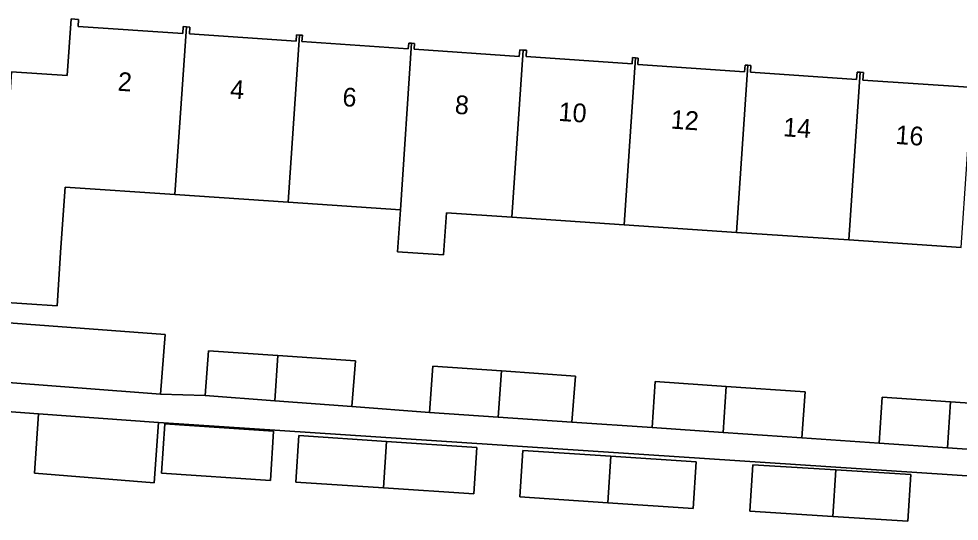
# Model space of a CAD drawing. Extents: x 161848 to 162726, y 385382 to 386521.
# Drawn here: x 162122.7 to 162172.9, y 386186 to 386212.8 of the extents above; entities that cross this region are included whole.
import ezdxf

# ---------------------------------------------------------------- set-up
doc = ezdxf.new("R2010")
doc.units = 0
for name, color, linetype in [('IMGEO_Erf', 7, 'Continuous'), ('IMGEO_Pand', 7, 'Continuous'), ('IMGEO_Pand_nummerreeks', 7, 'Continuous'), ('IMGEO_Voetpad_open', 7, 'Continuous')]:
    doc.layers.add(name, color=color, linetype=linetype)

msp = doc.modelspace()

# ---------------------------------------------------------------- linework, layer by layer
at = {"layer": 'IMGEO_Erf'}
for points in [[(162122.345, 386210.02), (162125.307, 386209.82), (162125.512, 386212.849), (162125.919, 386212.821), (162125.894, 386212.447), (162131.479, 386212.069), (162131.504, 386212.436), (162131.682, 386212.424), (162131.862, 386212.412), (162131.837, 386212.041), (162137.53, 386211.655), (162137.553, 386211.996), (162137.712, 386211.985), (162137.869, 386211.974), (162137.838, 386211.63), (162143.514, 386211.242), (162143.542, 386211.556), (162143.692, 386211.546), (162143.846, 386211.536), (162143.825, 386211.224), (162149.433, 386210.844), (162149.457, 386211.194), (162149.638, 386211.182), (162149.82, 386211.17), (162149.797, 386210.83), (162155.46, 386210.447), (162155.482, 386210.777), (162155.632, 386210.767), (162155.787, 386210.756), (162155.764, 386210.417), (162161.458, 386210.015), (162161.482, 386210.383), (162161.638, 386210.373), (162161.797, 386210.362), (162161.768, 386209.994), (162167.435, 386209.606), (162167.463, 386210.009), (162167.632, 386209.998), (162167.801, 386209.986), (162167.773, 386209.583), (162173.415, 386209.197)], [(162173.016, 386200.646), (162167.025, 386201.049), (162161.034, 386201.452), (162155.028, 386201.856), (162149.034, 386202.259), (162145.546, 386202.494), (162145.395, 386200.258), (162142.939, 386200.424), (162143.09, 386202.659), (162137.108, 386203.062), (162131.053, 386203.469), (162125.194, 386203.863), (162124.977, 386200.655), (162124.765, 386197.531), (162121.515, 386197.751)], [(162121.441, 386196.682), (162130.531, 386196.016), (162130.297, 386192.825), (162132.679, 386192.75), (162132.844, 386195.137), (162136.554, 386194.883), (162140.694, 386194.599), (162140.508, 386192.158), (162144.651, 386191.855), (162144.821, 386194.316), (162148.479, 386194.065), (162152.429, 386193.793), (162152.246, 386191.332), (162156.522, 386191.04), (162156.692, 386193.501), (162160.478, 386193.241), (162164.694, 386192.952), (162164.514, 386190.492), (162168.641, 386190.208), (162168.811, 386192.669), (162172.458, 386192.419), (162176.903, 386192.114)], [(162208.155, 386186.179), (162130.187, 386191.319), (162129.95, 386188.098), (162123.57, 386188.613), (162123.775, 386191.779), (162121.116, 386191.962)]]:
    msp.add_lwpolyline(points, dxfattribs=at)
for points in [[(162130.341, 386188.605), (162130.517, 386191.243), (162136.325, 386190.857), (162136.15, 386188.219)], [(162137.673, 386190.617), (162142.356, 386190.306), (162147.172, 386189.987), (162147.007, 386187.506), (162142.191, 386187.825), (162137.508, 386188.135)], [(162149.622, 386189.825), (162154.33, 386189.513), (162158.872, 386189.213), (162158.708, 386186.731), (162154.165, 386187.032), (162149.457, 386187.344)], [(162166.17, 386186.298), (162161.745, 386186.575), (162161.901, 386189.057), (162166.336, 386188.78), (162170.324, 386188.53), (162170.169, 386186.048)]]:
    msp.add_lwpolyline(points, close=True, dxfattribs=at)
at = {"layer": 'IMGEO_Pand'}
for points in [[(162121.515, 386197.751), (162124.765, 386197.531), (162124.977, 386200.655), (162125.194, 386203.863), (162131.053, 386203.469), (162131.682, 386212.424), (162131.504, 386212.436), (162131.479, 386212.069), (162125.894, 386212.447), (162125.919, 386212.821), (162125.512, 386212.849), (162125.307, 386209.82), (162122.345, 386210.02)], [(162131.053, 386203.469), (162137.108, 386203.062), (162137.712, 386211.985), (162137.553, 386211.996), (162137.53, 386211.655), (162131.837, 386212.041), (162131.862, 386212.412), (162131.682, 386212.424)], [(162143.692, 386211.546), (162143.542, 386211.556), (162143.514, 386211.242), (162137.838, 386211.63), (162137.869, 386211.974), (162137.712, 386211.985), (162137.108, 386203.062), (162143.09, 386202.659)], [(162149.638, 386211.182), (162149.457, 386211.194), (162149.433, 386210.844), (162143.825, 386211.224), (162143.846, 386211.536), (162143.692, 386211.546), (162143.09, 386202.659), (162142.939, 386200.424), (162145.395, 386200.258), (162145.546, 386202.494), (162149.034, 386202.259)], [(162155.632, 386210.767), (162155.482, 386210.777), (162155.46, 386210.447), (162149.797, 386210.83), (162149.82, 386211.17), (162149.638, 386211.182), (162149.034, 386202.259), (162155.028, 386201.856)], [(162155.028, 386201.856), (162161.034, 386201.452), (162161.638, 386210.373), (162161.482, 386210.383), (162161.458, 386210.015), (162155.764, 386210.417), (162155.787, 386210.756), (162155.632, 386210.767)], [(162167.632, 386209.998), (162167.463, 386210.009), (162167.435, 386209.606), (162161.768, 386209.994), (162161.797, 386210.362), (162161.638, 386210.373), (162161.034, 386201.452), (162167.025, 386201.049)], [(162167.025, 386201.049), (162173.016, 386200.646), (162173.618, 386209.532), (162173.446, 386209.544), (162173.415, 386209.197), (162167.773, 386209.583), (162167.801, 386209.986), (162167.632, 386209.998)], [(162121.223, 386193.516), (162130.297, 386192.825), (162130.531, 386196.016), (162121.441, 386196.682)], [(162136.554, 386194.883), (162132.844, 386195.137), (162132.679, 386192.75), (162136.391, 386192.468)], [(162136.554, 386194.883), (162136.391, 386192.468), (162140.508, 386192.158), (162140.694, 386194.599)], [(162148.479, 386194.065), (162144.821, 386194.316), (162144.651, 386191.855), (162148.313, 386191.604)], [(162148.479, 386194.065), (162148.313, 386191.604), (162152.246, 386191.332), (162152.429, 386193.793)], [(162160.478, 386193.241), (162156.692, 386193.501), (162156.522, 386191.04), (162160.312, 386190.78)], [(162160.478, 386193.241), (162160.312, 386190.78), (162164.514, 386190.492), (162164.694, 386192.952)], [(162172.458, 386192.419), (162168.811, 386192.669), (162168.641, 386190.208), (162172.292, 386189.957)], [(162172.458, 386192.419), (162172.292, 386189.957), (162176.722, 386189.653), (162176.903, 386192.114)], [(162130.187, 386191.319), (162123.775, 386191.779), (162123.57, 386188.613), (162129.95, 386188.098)], [(162136.325, 386190.857), (162130.517, 386191.243), (162130.341, 386188.605), (162136.15, 386188.219)], [(162142.191, 386187.825), (162142.356, 386190.306), (162137.673, 386190.617), (162137.508, 386188.135)], [(162142.356, 386190.306), (162142.191, 386187.825), (162147.007, 386187.506), (162147.172, 386189.987)], [(162154.33, 386189.513), (162149.622, 386189.825), (162149.457, 386187.344), (162154.165, 386187.032)], [(162154.33, 386189.513), (162154.165, 386187.032), (162158.708, 386186.731), (162158.872, 386189.213)], [(162166.17, 386186.298), (162166.336, 386188.78), (162161.901, 386189.057), (162161.745, 386186.575)], [(162166.336, 386188.78), (162166.17, 386186.298), (162170.169, 386186.048), (162170.324, 386188.53)]]:
    msp.add_lwpolyline(points, close=True, dxfattribs=at)
at = {"layer": 'IMGEO_Voetpad_open'}
for points in [[(162176.722, 386189.653), (162172.292, 386189.957), (162168.641, 386190.208), (162164.514, 386190.492), (162160.312, 386190.78), (162156.522, 386191.04), (162152.246, 386191.332), (162148.313, 386191.604), (162144.651, 386191.855), (162140.508, 386192.158), (162136.391, 386192.468), (162132.679, 386192.75), (162130.297, 386192.825), (162121.223, 386193.516)], [(162121.116, 386191.962), (162123.775, 386191.779), (162130.187, 386191.319), (162208.155, 386186.179)]]:
    msp.add_lwpolyline(points, dxfattribs=at)

# ---------------------------------------------------------------- texts
at = {"layer": 'IMGEO_Pand_nummerreeks'}
for s, rotation, p in [('2', 356.0864, (162127.983, 386209.017)), ('4', 356.0864, (162133.98, 386208.606)), ('6', 356.0864, (162139.974, 386208.196)), ('8', 356.0867, (162145.973, 386207.785)), ('10', 356.0864, (162151.508, 386207.407)), ('12', 356.0864, (162157.497, 386206.997)), ('14', 356.0864, (162163.495, 386206.587)), ('16', 356.0864, (162169.489, 386206.177))]:
    msp.add_text(s, height=1, rotation=rotation, dxfattribs=at).set_placement(p)

doc.saveas('drawing.dxf')
